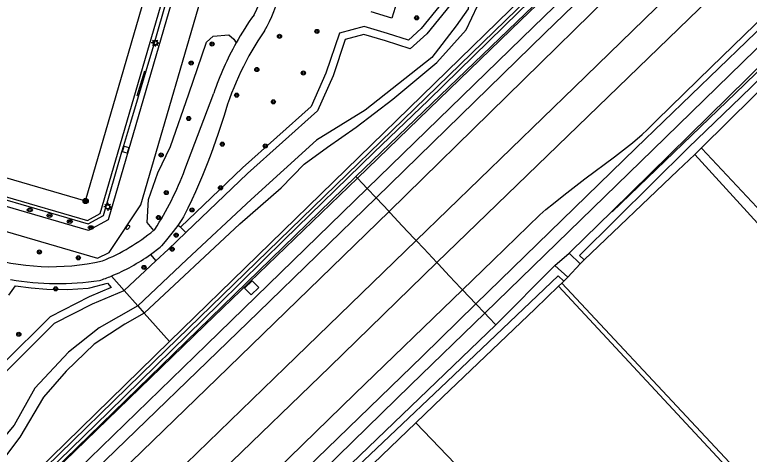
# Model space of a CAD drawing. Extents: x 137999 to 141000, y 397500 to 400501.
# Drawn here: x 139164.1 to 139307.3, y 399661.4 to 399747 of the extents above; entities that cross this region are included whole.
import ezdxf

# ---------------------------------------------------------------- set-up
doc = ezdxf.new("R2010")
doc.units = 0
for name, color, linetype in [('bs-afsc-ballenvanger', 7, 'Continuous'), ('bs-afsc-belijning', 7, 'Continuous'), ('bs-afsc-doel', 7, 'Continuous'), ('bs-afsc-hekwerk laag', 7, 'Continuous'), ('bs-afsc-poort', 7, 'Continuous'), ('bs-afsc-schoonlooprooster', 7, 'Continuous'), ('bs-symb-cornervlag', 7, 'Continuous'), ('bs-symb-veldverlichting', 7, 'Continuous'), ('gg-afsc-hekwerk', 7, 'Continuous'), ('gg-knt-BGT kruinlijn', 7, 'Continuous'), ('gg-knt-verharding', 7, 'Continuous'), ('gg-kntw-bovenkant insteek waterloop', 7, 'Continuous'), ('gg-kntw-waterlijn', 7, 'Continuous'), ('gt-grn-groengrens', 7, 'Continuous'), ('gt-symb-boom', 7, 'Continuous'), ('gt-symb-brandkraan', 7, 'Continuous'), ('gt-symb-drainageput', 7, 'Continuous'), ('gx-grn-maaiveld', 7, 'Continuous')]:
    doc.layers.add(name, color=color, linetype=linetype)

# ---------------------------------------------------------------- blocks, each defined once
blk = doc.blocks.new('bs0-VELDV')
at = {"layer": 'bs-symb-veldverlichting'}
for p, q in [((-0.38, 0), (-0.75, 0)), ((-0.53, 0.53), (-0.27, 0.27)), ((-0.35, 0.14), (-0.52, 0.22)), ((-0.22, 0.52), (-0.14, 0.35)), ((0, 0.75), (0, 0.38)), ((0.22, 0.52), (0.14, 0.35)), ((0.27, 0.27), (0.53, 0.53)), ((0.35, 0.14), (0.52, 0.22)), ((0.38, 0), (0.75, 0)), ((-0.27, -0.27), (-0.53, -0.53)), ((-0.35, -0.14), (-0.52, -0.22)), ((-0.14, -0.35), (-0.22, -0.52)), ((0, -0.38), (0, -0.75)), ((0.14, -0.35), (0.22, -0.52)), ((0.27, -0.27), (0.53, -0.53)), ((0.35, -0.14), (0.52, -0.22))]:
    blk.add_line(p, q, dxfattribs=at)
blk.add_circle((0, 0), 0.375, dxfattribs=at)
blk = doc.blocks.new('gt0-BOOM')
at = {"layer": 'gt-symb-boom'}
for radius in [0.4, 0.2]:
    blk.add_circle((0, 0), radius, dxfattribs=at)
blk = doc.blocks.new('gt0-DPUT')
at = {"layer": 'gt-symb-drainageput'}
for p, q in [((-0.25, 0.05), (0.25, 0.05)), ((0.24, -0.05), (-0.25, -0.05))]:
    blk.add_line(p, q, dxfattribs=at)
for centre, radius, start, end in [((-0.25, 0), 0.0542, 85.4775, 270), ((0.24, 0), 0.0543, 269.9965, 85.474)]:
    blk.add_arc(centre, radius, start, end, dxfattribs=at)
blk.add_ellipse((0, 0), major_axis=(0.502, 0), ratio=0.705307, dxfattribs=at)
blk = doc.blocks.new('bs0-CORNVLG')
at = {"layer": 'bs-symb-cornervlag'}
for p, q in [((-0.34, 0.2), (0.2, -0.34)), ((-0.21, 0.35), (0.34, -0.2)), ((0.03, 0.4), (0.4, 0.03)), ((-0.4, -0.03), (-0.03, -0.4))]:
    blk.add_line(p, q, dxfattribs=at)
blk.add_circle((0, 0), 0.5, dxfattribs=at)
blk = doc.blocks.new('gt0-BR')
at = {"layer": 'gt-symb-brandkraan'}
for centre, radius, start, end in [((-0.24, 0), 0.206, 107.5669, 252.4331), ((0.6, -2.66), 3, 106.892, 107.5669), ((0, -0.69), 0.938, 73.108, 106.892), ((-0.6, -2.66), 3, 72.4331, 73.108), ((0.24, 0), 0.206, 287.567, 72.4331), ((0.6, 2.66), 3, 252.4331, 253.108), ((0, 0.69), 0.938, 253.108, 286.8921), ((-0.6, 2.66), 3, 286.8921, 287.567)]:
    blk.add_arc(centre, radius, start, end, dxfattribs=at)

msp = doc.modelspace()

# ---------------------------------------------------------------- linework, layer by layer
at = {"layer": 'bs-afsc-ballenvanger'}
msp.add_line((139186.74, 399726.1), (139191.22, 399741.11), dxfattribs=at)
at = {"layer": 'bs-afsc-belijning'}
msp.add_lwpolyline([(139177.93, 399710.72), (139205.83, 399806.77), (139144.43, 399824.63), (139116.52, 399728.59), (139177.93, 399710.72)], dxfattribs=at)
at = {"layer": 'bs-afsc-doel'}
msp.add_line((139187.98, 399731.18), (139189.46, 399736.1), dxfattribs=at)
at = {"layer": 'bs-afsc-hekwerk laag'}
for p, q in [((139191.22, 399741.11), (139200.68, 399774.14)), ((139185.37, 399721.56), (139186.74, 399726.1))]:
    msp.add_line(p, q, dxfattribs=at)
msp.add_lwpolyline([(139160.98, 399711.32), (139178.43, 399706.24), (139181.4, 399707.87), (139184.97, 399720.29)], dxfattribs=at)
at = {"layer": 'bs-afsc-poort'}
msp.add_line((139184.97, 399720.29), (139185.37, 399721.56), dxfattribs=at)
at = {"layer": 'bs-afsc-schoonlooprooster'}
msp.add_lwpolyline([(139185.46, 399721.42), (139186.34, 399721.17), (139186.02, 399720.04), (139185.13, 399720.29), (139185.46, 399721.42)], dxfattribs=at)
at = {"layer": 'gg-afsc-hekwerk'}
msp.add_lwpolyline([(139120.81, 399712.07), (139121.45, 399711.89), (139122.86, 399716.34), (139180.22, 399699.57), (139182.54, 399700.67), (139188.71, 399710), (139201.99, 399755.62), (139217.05, 399807.63), (139217.71, 399810.05)], dxfattribs=at)
at = {"layer": 'gg-knt-BGT kruinlijn'}
for p, q in [((139303.86, 399785.92), (139262.81, 399745.93)), ((139262.81, 399745.93), (139230.91, 399715.19)), ((139230.91, 399715.19), (139201.12, 399686.43)), ((139201.12, 399686.43), (139166.54, 399653.04))]:
    msp.add_line(p, q, dxfattribs=at)
at = {"layer": 'gg-knt-verharding'}
for p, q in [((139210.77, 399747.02), (139213.35, 399752.46)), ((139197.26, 399716.83), (139202.93, 399731.75)), ((139191.2, 399705), (139191.42, 399705.18))]:
    msp.add_line(p, q, dxfattribs=at)
for points in [[(139123.36, 399765.01), (139112.64, 399728.15), (139114.04, 399725.65), (139178.32, 399706.95), (139180.79, 399708.25), (139209.6, 399807.17), (139208.22, 399809.7), (139141.97, 399829), (139130.69, 399790.21)], [(139212.74, 399811.51), (139182.32, 399707.04), (139178.5, 399704.98), (139109.83, 399724.97), (139120.74, 399762.62), (139119.95, 399764.08), (139133.48, 399810.67)], [(139238.61, 399749.44), (139237.63, 399746.34), (139233.62, 399747.6)], [(139204.92, 399727.38), (139203.68, 399723.65), (139202.39, 399719.98), (139201.75, 399718.31), (139200.7, 399715.69), (139199.37, 399712.5), (139198.66, 399710.94), (139197.88, 399709.34), (139196.98, 399707.65), (139196.66, 399707.1), (139195.9, 399705.96)], [(139195.9, 399705.96), (139195.88, 399705.94), (139195.02, 399704.77), (139193.44, 399702.8), (139192.73, 399701.97)]]:
    msp.add_lwpolyline(points, dxfattribs=at)
for centre, radius, start, end in [((139186.39, 399759.22), 30.53, 329.772, 345.7527), ((139257.7, 399713.32), 57.78, 144.3201, 150.8007), ((139259.6, 399711.41), 56.96, 145.2859, 163.7186), ((139257.88, 399713.2), 58, 150.7856, 161.3439), ((139140.89, 399737.83), 60.16, 327.1358, 339.5649), ((139167.24, 399733.91), 37.54, 291.827, 309.6564), ((139168.28, 399731.6), 38.42, 305.428, 309.5288), ((139171.23, 399742.2), 44.28, 251.9121, 283.0083), ((139168.27, 399731.61), 38.43, 292.4335, 305.4248), ((139172.6, 399750.02), 55.38, 260.3239, 278.3201), ((139168.29, 399731.55), 38.37, 288.7487, 292.45)]:
    msp.add_arc(centre, radius, start, end, dxfattribs=at)
at = {"layer": 'gg-kntw-bovenkant insteek waterloop'}
for p, q in [((139194.28, 399683.32), (139291.81, 399778.31)), ((139036.42, 399529.57), (139194.28, 399683.32))]:
    msp.add_line(p, q, dxfattribs=at)
at = {"layer": 'gg-kntw-waterlijn'}
for points in [[(139305.62, 399790.58), (139295.28, 399780.5), (139273.04, 399758.82), (139191.32, 399679.54), (139167.52, 399656.27), (139130.83, 399620.42), (139086.71, 399577.61), (139061.05, 399552.71), (139043.29, 399535.48), (139032.51, 399525.03), (139027.75, 399520.76)], [(139028.34, 399520.09), (139033.96, 399525.35), (139046.93, 399538.05), (139072.65, 399563.09), (139080.71, 399570.93), (139110.15, 399599.6), (139138.84, 399627.38), (139160.48, 399648.33), (139182.47, 399669.63), (139203.96, 399690.68), (139216.65, 399703.13), (139234.12, 399720.16), (139244.8, 399730.39), (139262.4, 399747.55), (139294.21, 399778.22), (139304.6, 399788.23), (139306.15, 399790.01), (139305.62, 399790.58)]]:
    msp.add_lwpolyline(points, dxfattribs=at)
at = {"layer": 'gt-grn-groengrens'}
for p, q in [((139196.4, 399705.63), (139195.9, 399705.96)), ((139197.44, 399704.55), (139196.4, 399705.63)), ((139190.55, 399700.29), (139191.6, 399699.04)), ((139191.6, 399699.04), (139185.41, 399693.3)), ((139182.94, 399696.09), (139185.41, 399693.3)), ((139185.41, 399693.3), (139188.11, 399690.26)), ((139188.11, 399690.26), (139189.33, 399688.89)), ((139189.33, 399688.89), (139194.28, 399683.32))]:
    msp.add_line(p, q, dxfattribs=at)
for points in [[(139263.84, 399821.48), (139264.17, 399822.76), (139268.2, 399821.61), (139266.52, 399812.79), (139258.19, 399784.6), (139250.24, 399761.14), (139247.65, 399749.56), (139243.35, 399744.35), (139240.86, 399742.07), (139236.8, 399743.35), (139232.2, 399744.73), (139227.39, 399743.43), (139224.79, 399735.63), (139221.88, 399729.16), (139208.48, 399717.17), (139196.4, 399705.63)], [(139270.15, 399822.59), (139267.98, 399812.44), (139259.62, 399784.14), (139251.68, 399760.73), (139249.03, 399748.88), (139244.44, 399743.31), (139241.23, 399740.38), (139236.36, 399741.92), (139232.18, 399743.17), (139228.55, 399742.19), (139226.18, 399735.09), (139223.12, 399728.26), (139209.5, 399716.07), (139197.44, 399704.55)], [(139267.64, 399787.55), (139266.93, 399787.35), (139261.32, 399785.7), (139257.05, 399774.11), (139254.89, 399767.89), (139252.48, 399748.15), (139250.14, 399744.84), (139245.4, 399738.71), (139232.44, 399728.4), (139222.97, 399722.54), (139210.2, 399711.02), (139197.66, 399699.31), (139188.11, 399690.26)], [(139189.33, 399688.89), (139208.01, 399706.24), (139216.05, 399713.29), (139220.51, 399717.89), (139225.11, 399721.23), (139230.68, 399725.13), (139237.79, 399730.57), (139246.42, 399737.68), (139252.14, 399744.09), (139254.33, 399748.74), (139256.32, 399767.89), (139257.96, 399773.61), (139260.55, 399780.93), (139262.23, 399784.35), (139268.43, 399785.96)], [(139191.2, 399705), (139189.95, 399706.54), (139190.15, 399711.01), (139192.01, 399716.18), (139194.46, 399721.37), (139198.05, 399731.6), (139201.46, 399741.68), (139202.77, 399742.82), (139205.85, 399743.11), (139206.79, 399742.27), (139207.26, 399741.51)], [(139197.44, 399704.55), (139194.04, 399701.3), (139191.6, 399699.04)], [(139162.93, 399692.39), (139164.27, 399694.21), (139167.29, 399693.79), (139170.37, 399693.57), (139174.4, 399693.45), (139178.42, 399693.75), (139178.73, 399693.79), (139182.18, 399694.69), (139182.9, 399693.87), (139178.64, 399692.07), (139170.99, 399688.17), (139161.84, 399679.03)], [(139122.2, 399660.22), (139127.83, 399661.92), (139136.14, 399665.34), (139143.35, 399667.37), (139148.9, 399668.74), (139151.74, 399667.63), (139162.88, 399677.94), (139171.88, 399686.94), (139179.27, 399690.71), (139185.41, 399693.3)], [(139188.11, 399690.26), (139180.56, 399685.98), (139174.57, 399681.24), (139168.02, 399674.27), (139163.98, 399667.03), (139151.3, 399651.97), (139131.42, 399633.09), (139106.76, 399609.12), (139089.06, 399593.37), (139077.92, 399583.06), (139045.08, 399552.2), (139015.22, 399523.52)], [(139189.33, 399688.89), (139185.58, 399686.73), (139179.59, 399682.82), (139174.16, 399677.53), (139169.7, 399672.51), (139165.1, 399664.71), (139161.06, 399659.41), (139151.59, 399648.26), (139115.44, 399614.36), (139081.59, 399583), (139044.11, 399547.32), (139017.2, 399521.57)]]:
    msp.add_lwpolyline(points, dxfattribs=at)
at = {"layer": 'gx-grn-maaiveld'}
for p, q in [((139322.03, 399749.43), (139280.49, 399708.69)), ((139296.68, 399719.81), (139293.41, 399716.69)), ((139296.68, 399719.81), (139297.99, 399721.08)), ((139230.6, 399715.51), (139230.91, 399715.19)), ((139275.12, 399699.23), (139293.41, 399716.69)), ((139234.54, 399711.33), (139232.84, 399713.13)), ((139234.54, 399711.33), (139237.08, 399708.64)), ((139280.49, 399708.69), (139272.6, 399700.96)), ((139269.41, 399698.12), (139272.17, 399700.58)), ((139272.6, 399700.96), (139272.17, 399700.58)), ((139272.17, 399700.58), (139274.33, 399698.48)), ((139271.96, 399695.89), (139274.33, 399698.48)), ((139274.33, 399698.48), (139275.12, 399699.23)), ((139257.88, 399686.56), (139269.41, 399698.12)), ((139271.96, 399695.89), (139269.41, 399698.12)), ((139271.13, 399695.09), (139271.96, 399695.89)), ((139270.15, 399694.15), (139270.74, 399694.72)), ((139270.74, 399694.72), (139271.13, 399695.09)), ((139254.01, 399690.67), (139251.42, 399693.42)), ((139255.74, 399688.83), (139254.01, 399690.67)), ((139257.88, 399686.56), (139225, 399655)), ((139228.47, 399654.24), (139242.3, 399667.47)), ((139242.3, 399667.47), (139265.05, 399643.97))]:
    msp.add_line(p, q, dxfattribs=at)
for points in [[(139234.54, 399711.33), (139267.48, 399743.39), (139299.22, 399774.17), (139331.06, 399805.08), (139364.49, 399837.54), (139406.56, 399878.26), (139447.15, 399917.63), (139482.7, 399952.18), (139505.53, 399974.16)], [(139237.08, 399708.64), (139283.02, 399753.68), (139324.04, 399793.48), (139362.66, 399830.88), (139406.31, 399873.04), (139441.84, 399907.54), (139474.61, 399939.29), (139507.86, 399971.63)], [(139242.37, 399703.03), (139273.23, 399732.92), (139309.5, 399768.15), (139341.38, 399799.08), (139397.86, 399853.94), (139427.94, 399883.14), (139486.87, 399940.24), (139513.21, 399965.81)], [(139246.43, 399698.71), (139256.15, 399708.13), (139277.84, 399729.13), (139299.44, 399750.03), (139326.44, 399776.24), (139346.3, 399795.49), (139370.9, 399819.4), (139393.83, 399841.64), (139414.22, 399861.46), (139437.37, 399883.92), (139458.83, 399904.75), (139481.79, 399927.04), (139503.67, 399948.24), (139517.24, 399961.42)], [(139254.01, 399690.67), (139285.2, 399720.99), (139312.17, 399747.01), (139336.22, 399770.43), (139373.38, 399806.3), (139416.53, 399848.31), (139464.47, 399894.89), (139488.98, 399918.47), (139524.65, 399953.36)], [(139255.74, 399688.83), (139288.5, 399720.67), (139308.53, 399740.19), (139340.98, 399771.54), (139370.27, 399799.88), (139400.35, 399829), (139423.7, 399851.82), (139450.85, 399877.98), (139480.2, 399906.43), (139503.27, 399928.98), (139526.45, 399951.4)], [(139280.49, 399708.69), (139280.56, 399708.62), (139306.36, 399733.43), (139345.12, 399771.18), (139353.21, 399778.85), (139378.23, 399802.64), (139419.79, 399842.83), (139467.86, 399889.68), (139511.05, 399932.38), (139510.94, 399932.5)], [(139275.12, 399699.23), (139274.24, 399700.08), (139295.48, 399721.14), (139305.67, 399730.96), (139320.8, 399745.61), (139337.34, 399761.86), (139350.2, 399774.12), (139354.11, 399777.91), (139374.35, 399797.49), (139406.28, 399828.59), (139436.88, 399858.71), (139453.66, 399874.63)], [(139407.97, 399827.71), (139401.48, 399821.54), (139393.05, 399813.53), (139368.16, 399789.68), (139356.32, 399777.8), (139352.37, 399773.84), (139351.43, 399772.9), (139351.33, 399772.8), (139318.34, 399741.17), (139297.99, 399721.08)], [(139232.84, 399713.13), (139265.27, 399744.63), (139296.98, 399775.4), (139312.17, 399790.26), (139312.52, 399790.7)], [(139230.6, 399715.51), (139278.47, 399761.45), (139306.49, 399789.02)], [(139251.42, 399693.42), (139257.38, 399699.19), (139266.49, 399708.05), (139267.65, 399709.03), (139269.15, 399710.25), (139271.16, 399711.84), (139275.27, 399715.01), (139281.06, 399719.34), (139284.53, 399722.06), (139286.43, 399723.65), (139287.44, 399724.59), (139289.32, 399726.48), (139299.92, 399736.77), (139319.07, 399755.43)], [(139351.27, 399662.29), (139314.04, 399701.11), (139310.29, 399704.89), (139296.68, 399719.81)], [(139297.99, 399721.08), (139298.1, 399720.97), (139311.69, 399706.42), (139315.46, 399702.53), (139352.99, 399664.16)], [(139134.95, 399622.34), (139134.83, 399622.46), (139145.46, 399632.8), (139230.6, 399715.51)], [(139230.91, 399715.19), (139231.9, 399714.13), (139232.84, 399713.13)], [(139036.09, 399522.7), (139073.3, 399558.47), (139106.6, 399590.67), (139139.25, 399622.46), (139169.65, 399651.77), (139201.5, 399682.71), (139232.84, 399713.13)], [(139037.99, 399520.78), (139046.71, 399529.3), (139075.42, 399557.15), (139098.57, 399579.68), (139129.8, 399610.07), (139146.47, 399626.05), (139177.85, 399656.4), (139211.57, 399688.99), (139234.54, 399711.33)], [(139237.08, 399708.64), (139203.56, 399676.15), (139159.71, 399633.75), (139149.88, 399624.11), (139148.31, 399622.68), (139147.01, 399621.69), (139144.48, 399619.67), (139138.12, 399614.67), (139127.32, 399606.04), (139126.71, 399605.58), (139126.29, 399605.19), (139125.83, 399604.76), (139107.83, 399587.48), (139087.68, 399567.86), (139086.93, 399567.08), (139086.27, 399566.23), (139085.52, 399565.31), (139077.91, 399555.26), (139075.16, 399551.68), (139074.59, 399551.03), (139073.98, 399550.43), (139053.8, 399530.9), (139033.94, 399511.63)], [(139242.37, 399703.03), (139242.01, 399703.4), (139239.67, 399705.89), (139237.32, 399708.38), (139237.08, 399708.64)], [(139039.44, 399506.2), (139094.42, 399559.56), (139156.73, 399620.06), (139216.83, 399678.27), (139242.37, 399703.03)], [(139242.37, 399703.03), (139243.86, 399701.44), (139246.43, 399698.71)], [(139246.43, 399698.71), (139225.51, 399678.43), (139204.56, 399658.14), (139182.29, 399636.53), (139151.32, 399606.48), (139121.21, 399577.35), (139101.19, 399557.92), (139075.12, 399532.61), (139047.4, 399505.73), (139043.63, 399502.07)], [(139251.42, 399693.42), (139251.11, 399693.75), (139248.89, 399696.1), (139246.66, 399698.47), (139246.43, 399698.71)], [(139271.13, 399695.09), (139270.05, 399696.13), (139248.39, 399675.56), (139225.95, 399654.27)], [(139210.41, 399695.18), (139208.9, 399693.74), (139210.17, 399692.42), (139211.68, 399693.86), (139210.41, 399695.18)], [(139270.15, 399694.15), (139265.55, 399689.73), (139247.53, 399672.47), (139242.3, 399667.47)], [(139270.15, 399694.15), (139325.04, 399635.08), (139352.56, 399662.07), (139352.51, 399662.12)], [(139351.53, 399662.13), (139347.66, 399658.28), (139324.95, 399636.8), (139270.74, 399694.72)], [(139251.42, 399693.42), (139230.44, 399673.13), (139210.01, 399653.29)], [(139254.01, 399690.67), (139243.6, 399680.5), (139212.7, 399650.52), (139179.46, 399618.38), (139146.27, 399586.18), (139114.61, 399555.41), (139082.95, 399524.95), (139051.58, 399494.24)], [(139222.93, 399652.68), (139222.75, 399653.07), (139222.7, 399654.37), (139222.84, 399655.63), (139223.12, 399656.46), (139223.57, 399657.36), (139224.31, 399658.27), (139241.24, 399674.81), (139255.74, 399688.83)], [(139255.74, 399688.83), (139256.53, 399687.99), (139257.88, 399686.56)]]:
    msp.add_lwpolyline(points, dxfattribs=at)

# ---------------------------------------------------------------- block references
at = {"layer": 'bs-symb-cornervlag'}
msp.add_blockref('bs0-CORNVLG', (139177.93, 399710.72), dxfattribs=at)
at = {"layer": 'bs-symb-veldverlichting'}
for p in [(139191.47, 399741.55), (139182.23, 399709.58)]:
    msp.add_blockref('bs0-VELDV', p, dxfattribs=at)
at = {"layer": 'gt-symb-boom'}
for p in [(139242.45, 399746.4), (139223.02, 399743.76), (139215.72, 399742.8), (139202.58, 399741.31), (139198.51, 399737.59), (139211.31, 399736.33), (139220.38, 399735.66), (139207.38, 399731.34), (139214.54, 399730.04), (139198.03, 399726.8), (139204.56, 399721.79), (139212.95, 399721.44), (139192.65, 399719.69), (139193.64, 399712.36), (139204.23, 399713.28), (139198.66, 399708.98), (139192.14, 399707.5), (139195.58, 399704.07), (139168.91, 399700.79), (139194.8, 399701.33), (139176.51, 399699.64), (139189.3, 399697.78), (139172.09, 399693.61), (139164.89, 399684.75)]:
    msp.add_blockref('gt0-BOOM', p, dxfattribs=at)
at = {"layer": 'gt-symb-brandkraan', "rotation": 44.43273359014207}
msp.add_blockref('gt0-BR', (139186.16, 399705.59), dxfattribs=at)
at = {"layer": 'gt-symb-drainageput'}
for p in [(139167.05, 399708.97), (139170.89, 399707.87), (139174.83, 399706.72), (139178.95, 399705.54)]:
    msp.add_blockref('gt0-DPUT', p, dxfattribs=at)

doc.saveas('drawing.dxf')
